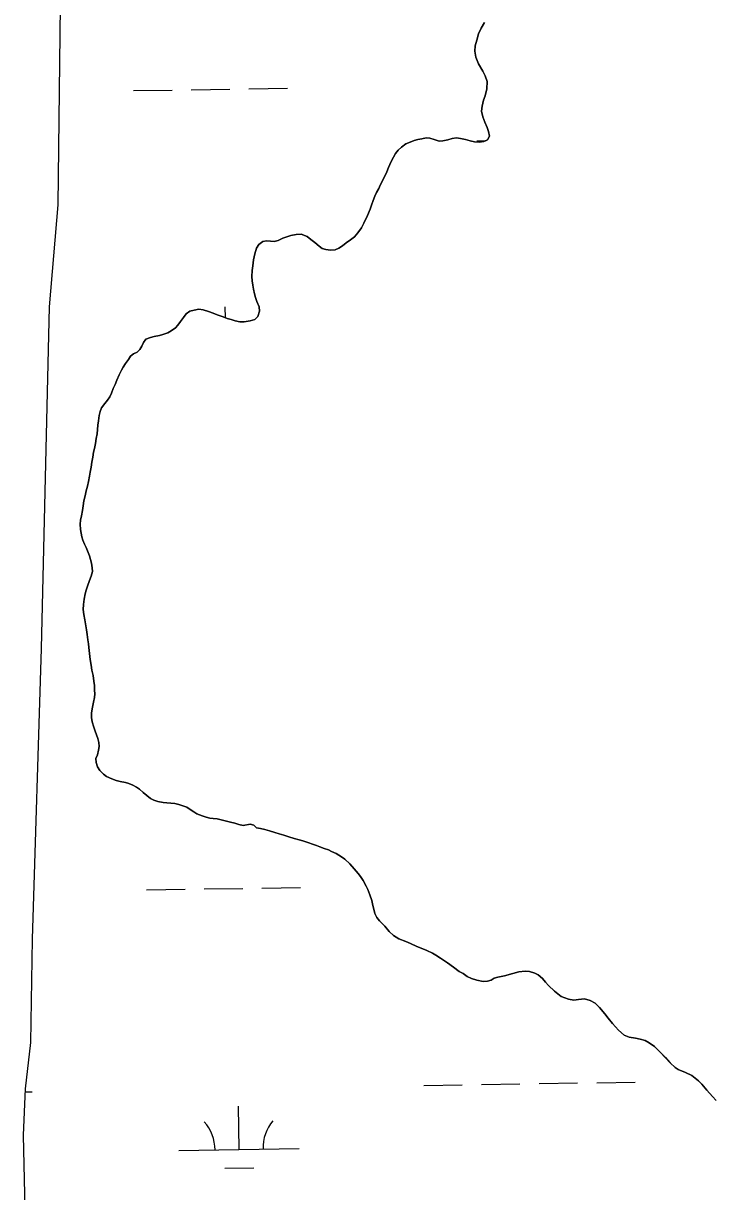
# Model space of a CAD drawing. Extents: x 3855477 to 3893699, y 299188 to 325115.
# Drawn here: x 3863330 to 3863905, y 318045 to 319017 of the extents above; entities that cross this region are included whole.
import ezdxf

# ---------------------------------------------------------------- set-up
doc = ezdxf.new("R2010")
doc.units = 0
doc.layers.add('V-TOPO-SHOR', color=7, linetype='Continuous')
doc.layers.add('V-WETL-SWMP', color=7, linetype='Continuous')

msp = doc.modelspace()

# ---------------------------------------------------------------- linework, layer by layer
at = {"layer": 'V-TOPO-SHOR'}
msp.add_line((3863351.7, 318780.93), (3863358.96, 318865.7), dxfattribs=at)
for points in [[(3863358.96, 318865.7), (3863361.03, 319055.19), (3863365.4, 319282.36), (3863375.28, 319465.01), (3863374, 319518.93), (3863379.03, 319674.38), (3863388.06, 319893.67), (3863395.12, 320133.92), (3863406.86, 320272.58), (3863411.22, 320305.01), (3863411.33, 320324.9), (3863411.97, 320346.89), (3863415.31, 320384.04), (3863414.39, 320408.12), (3863415.56, 320430.63), (3863415.61, 320439.52), (3863416.68, 320443.18), (3863419.83, 320444.74), (3863421.92, 320444.2), (3863425.04, 320441.57)], [(3863605.47, 318839.29), (3863608.36, 318842.55), (3863611.41, 318846.8), (3863613.3, 318850.64), (3863616.37, 318856.9), (3863618.43, 318862.31), (3863619.6, 318865.44), (3863620.93, 318869.43), (3863622.54, 318873.13), (3863623.86, 318876.12), (3863625.75, 318879.38), (3863626.92, 318882.23), (3863629.98, 318888.06), (3863632.32, 318893.18), (3863633.79, 318896.88), (3863635.99, 318902.01), (3863637.88, 318905.41), (3863639.63, 318908.54), (3863641.94, 318911.23), (3863644.69, 318913.92), (3863648.29, 318916.46), (3863651.73, 318917.99), (3863655.18, 318919.24), (3863658.19, 318920.21), (3863661.62, 318920.89), (3863665.21, 318921.57), (3863668.2, 318921.25), (3863671.91, 318920.07), (3863676.04, 318918.88), (3863679.04, 318919), (3863683.19, 318919.81), (3863686.78, 318920.92), (3863690.36, 318921.6), (3863693.78, 318920.99), (3863697.78, 318920.09), (3863701.77, 318919.19), (3863705.48, 318918.29), (3863709.19, 318917.97), (3863713.05, 318918.5), (3863716.21, 318919.9), (3863717.82, 318923.03), (3863717, 318926.89), (3863715.89, 318930.19), (3863713.93, 318934.5), (3863712.27, 318939.09), (3863711.17, 318943.67), (3863711.64, 318947.82), (3863712.98, 318952.95), (3863714.16, 318956.51), (3863715.79, 318962.35), (3863715.85, 318968.35), (3863714.33, 318973.09), (3863712.23, 318977.11), (3863708.86, 318983.29), (3863706.49, 318988.75), (3863705.54, 318993.62), (3863706.01, 318998.04), (3863707.21, 319002.89), (3863708.83, 319008.16), (3863711.02, 319012.85), (3863713.65, 319017.69)], [(3863384.12, 318635.48), (3863384.88, 318640.05), (3863385.63, 318643.33), (3863386.25, 318647.61), (3863386.86, 318651.74), (3863387.62, 318655.88), (3863388.38, 318659.88), (3863389.12, 318663.01), (3863389.88, 318667.15), (3863390.64, 318671.29), (3863391.25, 318675.14), (3863391.71, 318678.71), (3863392.04, 318682.42), (3863392.5, 318686.13), (3863392.98, 318690.41), (3863393.73, 318693.69), (3863394.9, 318696.97), (3863397.65, 318700.51), (3863399.83, 318703.35), (3863401.86, 318706.04), (3863403.32, 318709.17), (3863404.79, 318712.87), (3863406.25, 318716.43), (3863407.58, 318719.99), (3863409.62, 318724.4), (3863411.52, 318728.1), (3863413.12, 318730.66), (3863415.01, 318733.78), (3863417.33, 318737.19), (3863419.21, 318739.74), (3863421.67, 318741.85), (3863424.68, 318743.11), (3863426.85, 318745.52), (3863428.45, 318748.08), (3863429.91, 318751.35), (3863431.94, 318753.9), (3863435.67, 318755.29), (3863438.82, 318756.11), (3863443.26, 318757.07), (3863446.13, 318758.04), (3863450.29, 318759.28), (3863453.02, 318760.83), (3863456.48, 318763.51), (3863458.5, 318765.77), (3863460.67, 318768.61), (3863463.14, 318772.16), (3863465.46, 318775.14), (3863468.34, 318777.25), (3863472.06, 318778.21), (3863475.93, 318778.89), (3863479.5, 318778.56), (3863483.91, 318777.09), (3863487.76, 318775.62), (3863491.32, 318774.29), (3863496.16, 318772.53), (3863499.43, 318771.35), (3863503, 318770.32), (3863506.13, 318769.28), (3863510.12, 318768.53), (3863513.7, 318768.49), (3863518.56, 318769.16), (3863522.44, 318770.4), (3863525.18, 318772.8), (3863526.51, 318777.36), (3863526.12, 318780.8), (3863524.3, 318785.25), (3863523.19, 318788.69), (3863522.37, 318791.84), (3863521.55, 318795.71), (3863521.01, 318798.86), (3863520.48, 318802.44), (3863520.09, 318806.3), (3863520.43, 318811.16), (3863520.9, 318815.01), (3863521.52, 318820.15), (3863522.57, 318825), (3863523.91, 318829.84), (3863525.79, 318832.68), (3863529.25, 318835.22), (3863532.26, 318835.76), (3863535.54, 318835.58), (3863538.68, 318835.26), (3863542.12, 318836.23), (3863545.86, 318838.05), (3863549.3, 318839.3), (3863552.6, 318840.27), (3863556.9, 318841.22), (3863561.04, 318841.32), (3863566.02, 318839.41), (3863569.29, 318836.95), (3863572.41, 318834.49), (3863576.09, 318831.3), (3863578.64, 318829.56), (3863581.78, 318828.67), (3863585.49, 318828.21), (3863589.35, 318828.45), (3863592.37, 318829.85), (3863595.53, 318831.67), (3863598.56, 318834.22), (3863602.16, 318836.61), (3863605.47, 318839.29)], [(3863331.36, 318030.08), (3863329.93, 318091.39), (3863331.76, 318130.12), (3863336.12, 318168.51), (3863337.65, 318254.72), (3863345.07, 318496.66), (3863351.7, 318780.93)], [(3863512.94, 318349.16), (3863509.38, 318350.05), (3863505.96, 318351.09), (3863502.25, 318352.13), (3863499.11, 318352.87), (3863495.69, 318353.63), (3863491.13, 318354.67), (3863487.99, 318354.99), (3863484.99, 318355.45), (3863482, 318356.2), (3863478.72, 318357.23), (3863474.31, 318358.99), (3863471.75, 318360.59), (3863468.77, 318362.62), (3863465.93, 318364.51), (3863462.66, 318365.69), (3863459.24, 318366.72), (3863456.1, 318367.47), (3863452.53, 318367.93), (3863449.39, 318368.25), (3863446.39, 318368.43), (3863441.97, 318369.33), (3863438.55, 318370.37), (3863435.71, 318371.68), (3863432.73, 318374.14), (3863429.61, 318376.6), (3863426.5, 318379.35), (3863424.09, 318381.23), (3863421.1, 318382.84), (3863417.83, 318384.16), (3863414.83, 318385.05), (3863410.56, 318385.8), (3863407.28, 318386.7), (3863403.58, 318388.02), (3863399.16, 318389.92), (3863396.61, 318391.95), (3863393.5, 318394.98), (3863391.53, 318398.15), (3863390.43, 318401.73), (3863390.32, 318405.02), (3863391.49, 318408.16), (3863392.53, 318411.86), (3863392.99, 318415), (3863392.74, 318418.43), (3863391.77, 318421.73), (3863390.8, 318424.6), (3863389.55, 318427.9), (3863388.44, 318431.2), (3863387.06, 318435.5), (3863386.52, 318439.22), (3863386.56, 318443.08), (3863387.47, 318447.64), (3863388.23, 318451.78), (3863389.12, 318455.77), (3863389.44, 318458.91), (3863389.19, 318461.92), (3863389.08, 318465.78), (3863388.69, 318469.5), (3863387.89, 318474.22), (3863386.93, 318478.52), (3863386.26, 318482.82), (3863385.59, 318487.4), (3863385.07, 318492.4), (3863384.55, 318497.41), (3863384.16, 318500.42), (3863383.62, 318503.85), (3863383.09, 318508.29), (3863382.42, 318512.15), (3863381.61, 318517.16), (3863381.08, 318520.46), (3863380.12, 318524.76), (3863379.59, 318529.05), (3863379.92, 318533.19), (3863380.54, 318537.61), (3863381.3, 318542.18), (3863382.19, 318545.17), (3863383.22, 318548.31), (3863384.98, 318553.15), (3863386.31, 318556.85), (3863387.35, 318560.7), (3863387.24, 318563.84), (3863386.71, 318567.56), (3863385.88, 318570.58), (3863384.91, 318573.59), (3863383.8, 318576.46), (3863382.27, 318580.62), (3863380.73, 318583.49), (3863379.47, 318586.65), (3863378.5, 318589.52), (3863377.96, 318592.52), (3863377.42, 318595.67), (3863377.32, 318600.1), (3863377.5, 318603.25), (3863378.25, 318606.96), (3863379.15, 318611.38), (3863379.62, 318615.23), (3863380.38, 318619.37), (3863381.28, 318623.5), (3863382.18, 318627.92), (3863383.22, 318631.63), (3863384.12, 318635.48)], [(3863567.53, 318334.73), (3863562.54, 318336.35), (3863559.41, 318337.25), (3863555.28, 318338.43), (3863551, 318339.76), (3863546.59, 318341.09), (3863542.74, 318342.28), (3863539.32, 318343.46), (3863534.91, 318344.79), (3863530.77, 318345.83), (3863527.21, 318346.72), (3863524.07, 318347.19), (3863521.81, 318349.64), (3863518.81, 318350.24), (3863512.94, 318349.16)], [(3863906.48, 318120.42), (3863903.51, 318123.74), (3863898.85, 318128.93), (3863894.61, 318133.84), (3863891.92, 318136.72), (3863886.25, 318141.07), (3863880.99, 318143.55), (3863875.01, 318146.19), (3863872.31, 318147.93), (3863868.35, 318151.83), (3863864.25, 318156.01), (3863859.73, 318160.78), (3863855.34, 318165.26), (3863850.8, 318168.45), (3863847.39, 318170.2), (3863843.26, 318171.52), (3863839.41, 318172.28), (3863834.13, 318173.19), (3863829.86, 318174.81), (3863825.18, 318178.86), (3863820.38, 318184.34), (3863816.71, 318188.95), (3863813.89, 318192.55), (3863809.52, 318197.89), (3863805.69, 318201.35), (3863801.57, 318203.54), (3863797.01, 318204.87), (3863792, 318204.35), (3863788, 318203.83), (3863783.57, 318204.59), (3863777.59, 318206.79), (3863771.92, 318211.28), (3863766.97, 318216.19), (3863764.57, 318218.93), (3863761.89, 318221.82), (3863758.34, 318225), (3863755.64, 318226.31), (3863751.08, 318227.65), (3863747.66, 318228.11), (3863742.22, 318227.45), (3863737.2, 318225.93), (3863730.32, 318224.14), (3863724.88, 318223.06), (3863721.87, 318222.23), (3863719.28, 318220.54), (3863716.12, 318219.57), (3863712.55, 318219.47), (3863707.42, 318220.52), (3863702.86, 318221.85), (3863699.3, 318223.46), (3863695.89, 318225.93), (3863692.77, 318227.82), (3863687.95, 318231.44), (3863682.84, 318234.92), (3863677.02, 318238.7), (3863673.19, 318241.31), (3863670.49, 318242.91), (3863665.65, 318245.25), (3863662.38, 318246.57), (3863657.4, 318248.62), (3863651.99, 318250.96), (3863648.15, 318252.58), (3863642.46, 318254.92), (3863637.91, 318257.83), (3863634.37, 318261.01), (3863630.7, 318265.34), (3863626.31, 318269.81), (3863624.06, 318272.55), (3863622.52, 318276.14), (3863621.56, 318279.72), (3863620.88, 318282.73), (3863619.92, 318286.74), (3863618.25, 318291.47), (3863616.58, 318296.07), (3863615.18, 318298.79), (3863612.66, 318303.54), (3863610.4, 318306.7), (3863608.71, 318309.29), (3863605.33, 318313.19), (3863601.51, 318317.37), (3863597.41, 318321.28), (3863594.71, 318323.3), (3863590.31, 318325.92), (3863586.46, 318327.53), (3863583.76, 318328.99), (3863580.35, 318330.17), (3863576.79, 318331.49), (3863573.8, 318332.67), (3863570.66, 318333.7), (3863567.53, 318334.73)]]:
    msp.add_lwpolyline(points, dxfattribs=at)
at = {"layer": 'V-WETL-SWMP'}
for p, q in [((3863421.66, 318960.88), (3863453.65, 318961.4)), ((3863469.65, 318961.66), (3863501.65, 318962.18)), ((3863517.64, 318962.44), (3863549.64, 318962.97)), ((3863707.22, 318919.1), (3863714.67, 318919.22)), ((3863498.15, 318771.81), (3863498.01, 318780.86)), ((3863432.49, 318295.62), (3863464.49, 318296.14)), ((3863480.49, 318296.4), (3863512.48, 318296.92)), ((3863528.48, 318297.18), (3863560.48, 318297.7)), ((3863663.18, 318132.85), (3863695.17, 318133.38)), ((3863711.17, 318133.64), (3863743.17, 318134.16)), ((3863759.16, 318134.42), (3863791.16, 318134.94)), ((3863807.16, 318135.2), (3863839.15, 318135.72)), ((3863331.63, 318127.45), (3863337.31, 318127.55)), ((3863509.43, 318079.6), (3863508.85, 318115.6)), ((3863459.44, 318078.79), (3863559.43, 318080.42)), ((3863497.68, 318063.98), (3863521.68, 318064.37))]:
    msp.add_line(p, q, dxfattribs=at)
for points in [[(3863331.36, 318030.08), (3863329.93, 318091.39), (3863331.76, 318130.12), (3863336.12, 318168.51), (3863337.65, 318254.72), (3863345.07, 318496.66), (3863351.7, 318780.93), (3863358.96, 318865.7), (3863361.03, 319055.19)], [(3863713.65, 319017.68), (3863711.02, 319012.85), (3863708.83, 319008.16), (3863707.21, 319002.89), (3863706.01, 318998.04), (3863705.54, 318993.61), (3863706.49, 318988.75), (3863708.86, 318983.29), (3863712.23, 318977.11), (3863714.33, 318973.09), (3863715.85, 318968.35), (3863715.79, 318962.35), (3863714.16, 318956.51), (3863712.98, 318952.95), (3863711.64, 318947.82), (3863711.17, 318943.68), (3863712.27, 318939.09), (3863713.93, 318934.5), (3863715.89, 318930.19), (3863717, 318926.89), (3863717.82, 318923.03), (3863716.21, 318919.9), (3863713.05, 318918.5), (3863709.19, 318917.97), (3863705.48, 318918.29), (3863701.77, 318919.19), (3863697.78, 318920.09), (3863693.78, 318920.99), (3863690.36, 318921.6), (3863686.78, 318920.92), (3863683.2, 318919.81), (3863679.04, 318919), (3863676.04, 318918.89), (3863671.91, 318920.07), (3863668.2, 318921.25), (3863665.21, 318921.57), (3863661.62, 318920.89), (3863658.19, 318920.21), (3863655.18, 318919.24), (3863651.73, 318917.99), (3863648.29, 318916.46), (3863644.69, 318913.92), (3863641.94, 318911.23), (3863639.63, 318908.54), (3863637.88, 318905.41), (3863635.99, 318902), (3863633.79, 318896.88), (3863632.33, 318893.18), (3863629.98, 318888.06), (3863626.92, 318882.23), (3863625.75, 318879.39), (3863623.86, 318876.12), (3863622.54, 318873.13), (3863620.93, 318869.43), (3863619.6, 318865.44), (3863618.43, 318862.31), (3863616.37, 318856.9), (3863613.31, 318850.64), (3863611.41, 318846.8), (3863608.36, 318842.55), (3863605.47, 318839.29)], [(3863605.47, 318839.29), (3863602.16, 318836.61), (3863598.56, 318834.22), (3863595.53, 318831.67), (3863592.37, 318829.85), (3863589.35, 318828.45), (3863585.49, 318828.21), (3863581.78, 318828.67), (3863578.64, 318829.56), (3863576.09, 318831.3), (3863572.41, 318834.49), (3863569.29, 318836.95), (3863566.02, 318839.41), (3863561.04, 318841.32), (3863556.9, 318841.22), (3863552.6, 318840.27), (3863549.3, 318839.3), (3863545.86, 318838.05), (3863542.12, 318836.23), (3863538.68, 318835.26), (3863535.54, 318835.58), (3863532.26, 318835.76), (3863529.25, 318835.22), (3863525.79, 318832.68), (3863523.91, 318829.84), (3863522.57, 318825), (3863521.52, 318820.15), (3863520.89, 318815.01), (3863520.43, 318811.16), (3863520.09, 318806.3), (3863520.48, 318802.44), (3863521.01, 318798.86), (3863521.55, 318795.71), (3863522.37, 318791.84), (3863523.2, 318788.69), (3863524.3, 318785.25), (3863526.12, 318780.8), (3863526.51, 318777.36), (3863525.18, 318772.8), (3863522.44, 318770.4), (3863518.56, 318769.16), (3863513.7, 318768.49), (3863510.12, 318768.53), (3863506.13, 318769.28), (3863503, 318770.32), (3863499.43, 318771.35), (3863496.16, 318772.53), (3863491.32, 318774.29), (3863487.76, 318775.62), (3863483.91, 318777.09), (3863479.5, 318778.56), (3863475.93, 318778.89), (3863472.06, 318778.21), (3863468.34, 318777.25), (3863465.46, 318775.13), (3863463.14, 318772.16), (3863460.67, 318768.61), (3863458.5, 318765.77), (3863456.48, 318763.51), (3863453.02, 318760.83), (3863450.29, 318759.28), (3863446.13, 318758.04), (3863443.26, 318757.07), (3863438.82, 318756.11), (3863435.67, 318755.29), (3863431.94, 318753.9), (3863429.91, 318751.35), (3863428.45, 318748.08), (3863426.85, 318745.52), (3863424.68, 318743.11), (3863421.67, 318741.86), (3863419.21, 318739.74), (3863417.33, 318737.18), (3863415.01, 318733.78), (3863413.12, 318730.65), (3863411.52, 318728.1), (3863409.62, 318724.4), (3863407.58, 318719.99), (3863406.25, 318716.43), (3863404.79, 318712.87), (3863403.32, 318709.17), (3863401.86, 318706.04), (3863399.83, 318703.35), (3863397.66, 318700.51), (3863394.9, 318696.97), (3863393.73, 318693.69), (3863392.98, 318690.41), (3863392.5, 318686.13), (3863392.04, 318682.42), (3863391.71, 318678.71), (3863391.25, 318675.14), (3863390.64, 318671.29), (3863389.88, 318667.15), (3863389.12, 318663.01), (3863388.37, 318659.88), (3863387.62, 318655.88), (3863386.86, 318651.74), (3863386.25, 318647.61), (3863385.63, 318643.33), (3863384.88, 318640.05), (3863384.12, 318635.48)], [(3863384.12, 318635.48), (3863383.22, 318631.63), (3863382.18, 318627.92), (3863381.28, 318623.5), (3863380.38, 318619.37), (3863379.62, 318615.23), (3863379.16, 318611.38), (3863378.25, 318606.96), (3863377.5, 318603.25), (3863377.32, 318600.1), (3863377.42, 318595.67), (3863377.96, 318592.52), (3863378.5, 318589.52), (3863379.47, 318586.65), (3863380.73, 318583.49), (3863382.27, 318580.62), (3863383.8, 318576.46), (3863384.91, 318573.59), (3863385.88, 318570.57), (3863386.71, 318567.56), (3863387.24, 318563.84), (3863387.35, 318560.7), (3863386.31, 318556.85), (3863384.98, 318553.15), (3863383.22, 318548.31), (3863382.19, 318545.17), (3863381.3, 318542.18), (3863380.54, 318537.61), (3863379.92, 318533.19), (3863379.59, 318529.05), (3863380.12, 318524.76), (3863381.08, 318520.46), (3863381.61, 318517.16), (3863382.42, 318512.15), (3863383.09, 318508.29), (3863383.62, 318503.85), (3863384.16, 318500.42), (3863384.55, 318497.41), (3863385.07, 318492.4), (3863385.59, 318487.4), (3863386.26, 318482.82), (3863386.93, 318478.52), (3863387.89, 318474.22), (3863388.7, 318469.5), (3863389.08, 318465.78), (3863389.19, 318461.92), (3863389.44, 318458.91), (3863389.12, 318455.77), (3863388.23, 318451.78), (3863387.47, 318447.64), (3863386.56, 318443.08), (3863386.52, 318439.22), (3863387.06, 318435.5), (3863388.44, 318431.2), (3863389.55, 318427.9), (3863390.8, 318424.6), (3863391.77, 318421.73), (3863392.74, 318418.43), (3863392.99, 318415), (3863392.53, 318411.86), (3863391.49, 318408.16), (3863390.32, 318405.02), (3863390.43, 318401.73), (3863391.53, 318398.15), (3863393.5, 318394.98), (3863396.61, 318391.95), (3863399.16, 318389.92), (3863403.58, 318388.02), (3863407.28, 318386.7), (3863410.56, 318385.8), (3863414.83, 318385.05), (3863417.83, 318384.16), (3863421.1, 318382.84), (3863424.09, 318381.23), (3863426.5, 318379.35), (3863429.61, 318376.6), (3863432.73, 318374.14), (3863435.71, 318371.68), (3863438.55, 318370.37), (3863441.97, 318369.33), (3863446.39, 318368.43), (3863449.39, 318368.25), (3863452.53, 318367.93), (3863456.1, 318367.47), (3863459.24, 318366.72), (3863462.66, 318365.69), (3863465.93, 318364.51), (3863468.77, 318362.62), (3863471.75, 318360.59), (3863474.31, 318358.99), (3863478.72, 318357.23), (3863482, 318356.2), (3863484.99, 318355.45), (3863487.99, 318354.99), (3863491.13, 318354.67), (3863495.69, 318353.62), (3863499.11, 318352.88), (3863502.25, 318352.13), (3863505.96, 318351.09), (3863509.38, 318350.05), (3863512.94, 318349.16)], [(3863512.94, 318349.16), (3863518.81, 318350.24), (3863521.81, 318349.64), (3863524.07, 318347.19), (3863527.21, 318346.73), (3863530.77, 318345.83), (3863534.9, 318344.79), (3863539.32, 318343.46), (3863542.74, 318342.28), (3863546.59, 318341.09), (3863551, 318339.76), (3863555.28, 318338.43), (3863559.41, 318337.25), (3863562.54, 318336.36), (3863567.53, 318334.73), (3863570.66, 318333.7), (3863573.8, 318332.67), (3863576.79, 318331.49), (3863580.35, 318330.17), (3863583.76, 318328.99), (3863586.46, 318327.53), (3863590.31, 318325.92), (3863594.71, 318323.3), (3863597.41, 318321.28), (3863601.51, 318317.37), (3863605.33, 318313.19), (3863608.71, 318309.29), (3863610.4, 318306.71), (3863612.66, 318303.54), (3863615.18, 318298.79), (3863616.58, 318296.07), (3863618.25, 318291.47), (3863619.92, 318286.74), (3863620.88, 318282.73), (3863621.56, 318279.72), (3863622.52, 318276.14), (3863624.06, 318272.55), (3863626.32, 318269.81), (3863630.7, 318265.33), (3863634.37, 318261.01), (3863637.91, 318257.83), (3863642.46, 318254.92), (3863648.15, 318252.58), (3863651.99, 318250.96), (3863657.4, 318248.62), (3863662.38, 318246.57), (3863665.65, 318245.25), (3863670.49, 318242.91), (3863673.19, 318241.31), (3863677.02, 318238.7), (3863682.84, 318234.92), (3863687.95, 318231.44), (3863692.77, 318227.82), (3863695.9, 318225.93), (3863699.3, 318223.46), (3863702.86, 318221.85), (3863707.42, 318220.52), (3863712.55, 318219.47), (3863716.12, 318219.57), (3863719.28, 318220.54), (3863721.87, 318222.23), (3863724.88, 318223.06), (3863730.32, 318224.14), (3863737.2, 318225.93), (3863742.22, 318227.45), (3863747.66, 318228.11), (3863751.08, 318227.65), (3863755.64, 318226.31), (3863758.34, 318225), (3863761.88, 318221.82), (3863764.57, 318218.93), (3863766.97, 318216.19), (3863771.92, 318211.28), (3863777.59, 318206.79), (3863783.57, 318204.58), (3863788, 318203.82), (3863792, 318204.35), (3863797.01, 318204.87), (3863801.57, 318203.54), (3863805.69, 318201.35), (3863809.52, 318197.89), (3863813.89, 318192.55), (3863816.71, 318188.95), (3863820.38, 318184.34), (3863825.18, 318178.86), (3863829.86, 318174.81), (3863834.13, 318173.19), (3863839.41, 318172.28), (3863843.26, 318171.52), (3863847.39, 318170.2), (3863850.8, 318168.45), (3863855.34, 318165.25), (3863859.73, 318160.78), (3863864.25, 318156.02), (3863868.35, 318151.83), (3863872.31, 318147.93), (3863875.01, 318146.18), (3863880.99, 318143.55), (3863886.25, 318141.07), (3863891.92, 318136.72), (3863894.61, 318133.83)], [(3863894.61, 318133.83), (3863898.85, 318128.93), (3863903.51, 318123.74), (3863906.48, 318120.42)]]:
    msp.add_lwpolyline(points, dxfattribs=at)
for centre, start, end in [((3863564.66, 318080.98), 140.16154, 181.7052), ((3863454.19, 318079.18), 0.16154, 41.7052)]:
    msp.add_arc(centre, 35.25, start, end, dxfattribs=at)

doc.saveas('drawing.dxf')
